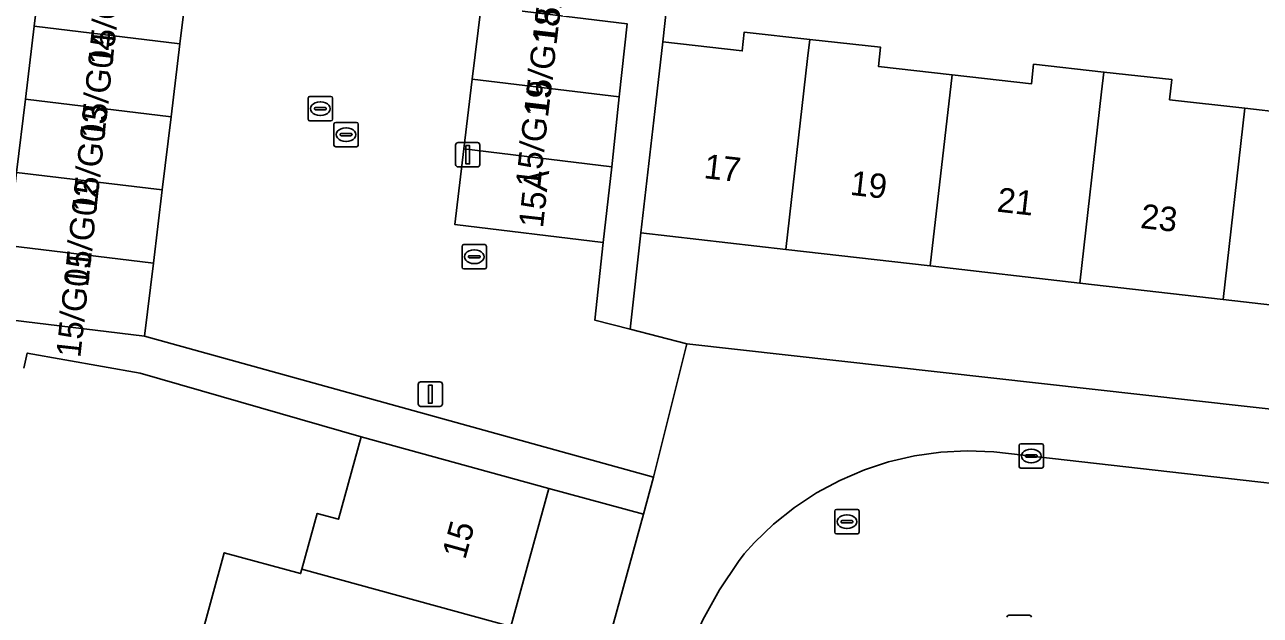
# Model space of a CAD drawing. Extents: x 162026 to 163502, y 387295 to 388169.
# Drawn here: x 162351 to 162401.6, y 387900.1 to 387924.3 of the extents above; entities that cross this region are included whole.
import ezdxf

# ---------------------------------------------------------------- set-up
doc = ezdxf.new("R2010")
doc.units = 0
for name, color, linetype in [('IMGEO_Erf', 7, 'Continuous'), ('IMGEO_Kolk', 7, 'Continuous'), ('IMGEO_Lichtmast', 7, 'Continuous'), ('IMGEO_Pand', 7, 'Continuous'), ('IMGEO_Pand_nummerreeks', 7, 'Continuous'), ('IMGEO_Rijbaan_lokaal_open', 7, 'Continuous'), ('IMGEO_Rioolput', 7, 'Continuous'), ('IMGEO_Voetpad_open', 7, 'Continuous')]:
    doc.layers.add(name, color=color, linetype=linetype)

msp = doc.modelspace()

# ---------------------------------------------------------------- linework, layer by layer
at = {"layer": 'IMGEO_Erf'}
for points in [[(162378.023, 387931.854), (162377.123, 387923.568), (162380.375, 387923.196), (162380.461, 387923.968), (162383.144, 387923.67), (162386.041, 387923.347), (162385.954, 387922.559), (162388.965, 387922.215), (162392.213, 387921.844), (162392.303, 387922.651), (162395.178, 387922.331), (162397.959, 387922.022), (162397.867, 387921.198), (162400.952, 387920.846), (162404.242, 387920.47)], [(162406.122, 387912.331), (162400.059, 387913.024), (162394.191, 387913.694), (162388.072, 387914.393), (162382.162, 387915.068), (162376.229, 387915.746), (162375.788, 387911.805), (162378.114, 387911.206), (162413.36, 387907.265)], [(162357.616, 387896.958), (162359.181, 387902.656), (162362.306, 387901.798), (162362.357, 387901.984), (162362.983, 387904.262), (162363.86, 387904.021), (162364.786, 387907.396), (162355.735, 387909.999), (162351.114, 387910.828), (162350.983, 387910.206)]]:
    msp.add_lwpolyline(points, dxfattribs=at)
msp.add_lwpolyline([(162376.332, 387904.226), (162372.461, 387905.289), (162370.91, 387899.638), (162369.296, 387893.753), (162367.762, 387888.161), (162366.134, 387882.228), (162364.586, 387876.586), (162362.966, 387870.681), (162361.356, 387864.815), (162359.712, 387858.822), (162363.55, 387857.766)], close=True, dxfattribs=at)
at = {"layer": 'IMGEO_Kolk'}
for p, q in [((162362.612, 387920.406), (162362.612, 387921.258)), ((162362.687, 387921.332), (162363.539, 387921.332)), ((162363.1, 387921.112), (162363.125, 387921.112)), ((162363.613, 387921.258), (162363.613, 387920.406)), ((162362.871, 387920.826), (162362.871, 387920.838)), ((162363.309, 387920.789), (162362.911, 387920.789)), ((162362.914, 387920.875), (162363.312, 387920.875)), ((162363.123, 387920.552), (162363.098, 387920.552)), ((162363.355, 387920.838), (162363.355, 387920.826)), ((162363.539, 387920.332), (162362.687, 387920.332)), ((162368.912, 387914.344), (162368.912, 387915.196)), ((162368.987, 387915.27), (162369.839, 387915.27)), ((162369.4, 387915.05), (162369.425, 387915.05)), ((162369.913, 387915.196), (162369.913, 387914.344)), ((162369.171, 387914.764), (162369.171, 387914.776)), ((162369.609, 387914.727), (162369.211, 387914.727)), ((162369.214, 387914.813), (162369.612, 387914.813)), ((162369.423, 387914.49), (162369.398, 387914.49)), ((162369.655, 387914.776), (162369.655, 387914.764)), ((162369.839, 387914.27), (162368.987, 387914.27)), ((162391.705, 387906.189), (162391.705, 387907.041)), ((162391.78, 387907.115), (162392.632, 387907.115)), ((162392.193, 387906.895), (162392.218, 387906.895)), ((162392.706, 387907.041), (162392.706, 387906.189)), ((162391.964, 387906.609), (162391.964, 387906.621)), ((162392.402, 387906.572), (162392.004, 387906.572)), ((162392.007, 387906.658), (162392.405, 387906.658)), ((162392.216, 387906.335), (162392.191, 387906.335)), ((162392.448, 387906.621), (162392.448, 387906.609)), ((162392.632, 387906.115), (162391.78, 387906.115)), ((162391.287, 387900.092), (162392.139, 387900.092))]:
    msp.add_line(p, q, dxfattribs=at)
for points in [[(162362.612, 387920.406), (162362.612, 387921.258)], [(162362.687, 387921.332), (162363.539, 387921.332)], [(162363.613, 387921.258), (162363.613, 387920.406)], [(162363.539, 387920.332), (162362.687, 387920.332)], [(162368.912, 387914.344), (162368.912, 387915.196)], [(162368.987, 387915.27), (162369.839, 387915.27)], [(162369.913, 387915.196), (162369.913, 387914.344)], [(162369.839, 387914.27), (162368.987, 387914.27)], [(162391.705, 387906.189), (162391.705, 387907.041)], [(162391.78, 387907.115), (162392.632, 387907.115)], [(162392.706, 387907.041), (162392.706, 387906.189)], [(162392.632, 387906.115), (162391.78, 387906.115)], [(162391.287, 387900.092), (162392.139, 387900.092)]]:
    msp.add_lwpolyline(points, dxfattribs=at)
for centre, radius, start, end in [((162362.689, 387921.256), 0.0765, 91.552, 178.448), ((162362.689, 387921.256), 0.0765, 91.552, 178.448), ((162363.537, 387921.256), 0.0765, 1.552, 88.448), ((162363.537, 387921.256), 0.0765, 1.552, 88.448), ((162362.689, 387920.408), 0.0765, 181.552, 268.448), ((162362.689, 387920.408), 0.0765, 181.552, 268.448), ((162362.911, 387920.835), 0.0403, 85.8775, 175.7526), ((162362.908, 387920.825), 0.0366, 178.938, 274.7102), ((162363.312, 387920.832), 0.043, 264.8664, 352.4533), ((162363.316, 387920.837), 0.0386, 1.7309, 96.639), ((162363.537, 387920.408), 0.0765, 271.552, 358.448), ((162363.537, 387920.408), 0.0765, 271.552, 358.448), ((162368.989, 387915.194), 0.0765, 91.552, 178.448), ((162368.989, 387915.194), 0.0765, 91.552, 178.448), ((162369.837, 387915.194), 0.0765, 1.552, 88.448), ((162369.837, 387915.194), 0.0765, 1.552, 88.448), ((162368.989, 387914.346), 0.0765, 181.552, 268.448), ((162368.989, 387914.346), 0.0765, 181.552, 268.448), ((162369.211, 387914.773), 0.0403, 85.8775, 175.7526), ((162369.208, 387914.763), 0.0366, 178.938, 274.7102), ((162369.612, 387914.77), 0.043, 264.8664, 352.4533), ((162369.616, 387914.775), 0.0386, 1.7309, 96.639), ((162369.837, 387914.346), 0.0765, 271.552, 358.448), ((162369.837, 387914.346), 0.0765, 271.552, 358.448), ((162391.782, 387907.039), 0.0765, 91.552, 178.448), ((162391.782, 387907.039), 0.0765, 91.552, 178.448), ((162392.63, 387907.039), 0.0765, 1.552, 88.448), ((162392.63, 387907.039), 0.0765, 1.552, 88.448), ((162392.004, 387906.618), 0.0403, 85.8775, 175.7526), ((162392.001, 387906.608), 0.0366, 178.938, 274.7102), ((162392.405, 387906.615), 0.043, 264.8664, 352.4533), ((162392.409, 387906.62), 0.0386, 1.7309, 96.639), ((162391.782, 387906.191), 0.0765, 181.552, 268.448), ((162391.782, 387906.191), 0.0765, 181.552, 268.448), ((162392.63, 387906.191), 0.0765, 271.552, 358.448), ((162392.63, 387906.191), 0.0765, 271.552, 358.448), ((162391.289, 387900.016), 0.0765, 91.552, 178.448), ((162391.289, 387900.016), 0.0765, 91.552, 178.448), ((162392.137, 387900.016), 0.0765, 1.552, 88.448), ((162392.137, 387900.016), 0.0765, 1.552, 88.448)]:
    msp.add_arc(centre, radius, start, end, dxfattribs=at)
for centre, major_axis, ratio, start_param, end_param in [((162363.099, 387920.832), (-0.387, 0.002), 0.722429, 4.712389, 7.853982), ((162363.124, 387920.832), (-0.39, 0.002), 0.717154, 1.570796, 4.712389), ((162369.399, 387914.77), (-0.387, 0.002), 0.722429, 4.712389, 7.853982), ((162369.424, 387914.77), (-0.39, 0.002), 0.717154, 1.570796, 4.712389), ((162392.192, 387906.615), (-0.387, 0.002), 0.722429, 4.712389, 7.853982), ((162392.217, 387906.615), (-0.39, 0.002), 0.717154, 1.570796, 4.712389)]:
    msp.add_ellipse(centre, major_axis=major_axis, ratio=ratio, start_param=start_param, end_param=end_param, dxfattribs=at)
at = {"layer": 'IMGEO_Lichtmast'}
for p, q in [((162368.75, 387919.446), (162369.54, 387919.446)), ((162369.54, 387919.446), (162368.75, 387919.446)), ((162368.65, 387918.546), (162368.65, 387919.346)), ((162368.65, 387919.346), (162368.65, 387918.546)), ((162369.64, 387919.346), (162369.64, 387918.546)), ((162369.64, 387918.546), (162369.64, 387919.346)), ((162369.54, 387918.446), (162368.75, 387918.446)), ((162368.75, 387918.446), (162369.54, 387918.446)), ((162367.117, 387908.745), (162367.117, 387909.545)), ((162367.117, 387909.545), (162367.117, 387908.745)), ((162367.217, 387909.645), (162368.007, 387909.645)), ((162368.007, 387909.645), (162367.217, 387909.645)), ((162368.107, 387909.545), (162368.107, 387908.745)), ((162368.107, 387908.745), (162368.107, 387909.545)), ((162368.007, 387908.645), (162367.217, 387908.645)), ((162367.217, 387908.645), (162368.007, 387908.645))]:
    msp.add_line(p, q, dxfattribs=at)
for points in [[(162369.07, 387919.321), (162369.22, 387919.321), (162369.22, 387918.571), (162369.07, 387918.571), (162369.07, 387919.321)], [(162367.537, 387909.52), (162367.687, 387909.52), (162367.687, 387908.77), (162367.537, 387908.77), (162367.537, 387909.52)]]:
    msp.add_lwpolyline(points, dxfattribs=at)
for centre, start, end in [((162368.75, 387919.346), 90, 180), ((162368.75, 387919.346), 90, 180), ((162369.54, 387919.346), 0, 90), ((162369.54, 387919.346), 360, 90), ((162368.75, 387918.546), 180, 270), ((162368.75, 387918.546), 180, 270), ((162369.54, 387918.546), 270, 0), ((162369.54, 387918.546), 270, 0), ((162367.217, 387909.545), 90, 180), ((162367.217, 387909.545), 90, 180), ((162368.007, 387909.545), 0, 90), ((162368.007, 387909.545), 360, 90), ((162367.217, 387908.745), 180, 270), ((162367.217, 387908.745), 180, 270), ((162368.007, 387908.745), 270, 0), ((162368.007, 387908.745), 270, 0)]:
    msp.add_arc(centre, 0.1, start, end, dxfattribs=at)
at = {"layer": 'IMGEO_Pand'}
for points in [[(162357.731, 387926.48), (162351.769, 387927.201), (162351.407, 387924.209), (162357.368, 387923.487)], [(162369.328, 387922.039), (162375.343, 387921.311), (162375.666, 387924.308), (162369.69, 387925.031)], [(162357.368, 387923.487), (162351.407, 387924.209), (162351.044, 387921.217), (162357.006, 387920.495)], [(162383.055, 387922.89), (162383.144, 387923.67), (162380.461, 387923.968), (162380.375, 387923.196), (162377.123, 387923.568), (162376.797, 387920.714), (162376.229, 387915.746), (162382.162, 387915.068)], [(162388.965, 387922.215), (162385.954, 387922.559), (162386.041, 387923.347), (162383.144, 387923.67), (162383.055, 387922.89), (162382.162, 387915.068), (162388.072, 387914.393)], [(162395.085, 387921.516), (162395.178, 387922.331), (162392.303, 387922.651), (162392.213, 387921.844), (162388.965, 387922.215), (162388.072, 387914.393), (162394.191, 387913.694)], [(162375.036, 387918.453), (162375.343, 387921.311), (162369.328, 387922.039), (162368.982, 387919.186)], [(162400.952, 387920.846), (162397.867, 387921.198), (162397.959, 387922.022), (162395.178, 387922.331), (162395.085, 387921.516), (162394.191, 387913.694), (162400.059, 387913.024)], [(162357.006, 387920.495), (162351.044, 387921.217), (162350.682, 387918.225), (162356.644, 387917.503)], [(162407.015, 387920.153), (162407.112, 387921.004), (162404.335, 387921.313), (162404.242, 387920.47), (162400.952, 387920.846), (162400.059, 387913.024), (162406.122, 387912.331)], [(162368.982, 387919.186), (162368.617, 387916.087), (162374.692, 387915.352), (162375.036, 387918.453)], [(162356.644, 387917.503), (162350.682, 387918.225), (162350.319, 387915.233), (162356.281, 387914.511)], [(162356.281, 387914.511), (162350.319, 387915.233), (162349.957, 387912.241), (162355.919, 387911.519)], [(162370.91, 387899.638), (162372.461, 387905.289), (162364.786, 387907.396), (162363.86, 387904.021), (162362.983, 387904.262), (162362.357, 387901.984)], [(162370.91, 387899.638), (162362.357, 387901.984), (162362.306, 387901.798), (162359.181, 387902.656), (162357.616, 387896.958), (162361.781, 387895.815), (162369.296, 387893.753)]]:
    msp.add_lwpolyline(points, close=True, dxfattribs=at)
at = {"layer": 'IMGEO_Rijbaan_lokaal_open'}
for points in [[(162357.731, 387926.48), (162357.368, 387923.487), (162357.006, 387920.495), (162356.644, 387917.503), (162356.281, 387914.511), (162355.919, 387911.519), (162376.751, 387905.75), (162378.114, 387911.206), (162375.788, 387911.805), (162374.34, 387912.178), (162374.692, 387915.352), (162368.617, 387916.087), (162368.982, 387919.186), (162369.328, 387922.039), (162369.69, 387925.031)], [(162413.007, 387904.243), (162390.676, 387906.786), (162389.589, 387906.828), (162388.503, 387906.772), (162387.427, 387906.62), (162386.368, 387906.372), (162385.377, 387906.046), (162384.377, 387905.617), (162383.42, 387905.1), (162382.513, 387904.5), (162381.663, 387903.821), (162380.877, 387903.069), (162380.456, 387902.605), (162380.22, 387902.293), (162379.442, 387901.135), (162378.771, 387899.911), (162378.211, 387898.633), (162377.769, 387897.31), (162377.721, 387897.14), (162366.207, 387855.262)]]:
    msp.add_lwpolyline(points, dxfattribs=at)
at = {"layer": 'IMGEO_Rioolput'}
for p, q in [((162363.665, 387919.344), (162363.665, 387920.196)), ((162363.74, 387920.27), (162364.592, 387920.27)), ((162364.153, 387920.05), (162364.178, 387920.05)), ((162364.666, 387920.196), (162364.666, 387919.344)), ((162363.924, 387919.764), (162363.924, 387919.776)), ((162364.362, 387919.727), (162363.964, 387919.727)), ((162363.967, 387919.813), (162364.365, 387919.813)), ((162364.176, 387919.49), (162364.151, 387919.49)), ((162364.408, 387919.776), (162364.408, 387919.764)), ((162364.592, 387919.27), (162363.74, 387919.27)), ((162384.162, 387903.499), (162384.162, 387904.351)), ((162384.237, 387904.425), (162385.089, 387904.425)), ((162384.65, 387904.205), (162384.675, 387904.205)), ((162385.163, 387904.351), (162385.163, 387903.499)), ((162384.421, 387903.919), (162384.421, 387903.931)), ((162384.859, 387903.882), (162384.461, 387903.882)), ((162384.464, 387903.968), (162384.862, 387903.968)), ((162384.905, 387903.931), (162384.905, 387903.919)), ((162385.089, 387903.425), (162384.237, 387903.425)), ((162384.673, 387903.645), (162384.648, 387903.645))]:
    msp.add_line(p, q, dxfattribs=at)
for points in [[(162363.665, 387919.344), (162363.665, 387920.196)], [(162363.74, 387920.27), (162364.592, 387920.27)], [(162364.666, 387920.196), (162364.666, 387919.344)], [(162364.592, 387919.27), (162363.74, 387919.27)], [(162384.162, 387903.499), (162384.162, 387904.351)], [(162384.237, 387904.425), (162385.089, 387904.425)], [(162385.163, 387904.351), (162385.163, 387903.499)], [(162385.089, 387903.425), (162384.237, 387903.425)]]:
    msp.add_lwpolyline(points, dxfattribs=at)
for centre, radius, start, end in [((162363.742, 387920.194), 0.0765, 91.552, 178.448), ((162363.742, 387920.194), 0.0765, 91.552, 178.448), ((162364.59, 387920.194), 0.0765, 1.552, 88.448), ((162364.59, 387920.194), 0.0765, 1.552, 88.448), ((162363.964, 387919.773), 0.0403, 85.8775, 175.7526), ((162363.961, 387919.763), 0.0366, 178.938, 274.7102), ((162364.365, 387919.77), 0.043, 264.8664, 352.4533), ((162364.369, 387919.775), 0.0386, 1.7309, 96.639), ((162363.742, 387919.346), 0.0765, 181.552, 268.448), ((162363.742, 387919.346), 0.0765, 181.552, 268.448), ((162364.59, 387919.346), 0.0765, 271.552, 358.448), ((162364.59, 387919.346), 0.0765, 271.552, 358.448), ((162384.239, 387904.349), 0.0765, 91.552, 178.448), ((162384.239, 387904.349), 0.0765, 91.552, 178.448), ((162385.087, 387904.349), 0.0765, 1.552, 88.448), ((162385.087, 387904.349), 0.0765, 1.552, 88.448), ((162384.461, 387903.928), 0.0403, 85.8775, 175.7526), ((162384.458, 387903.918), 0.0366, 178.938, 274.7102), ((162384.862, 387903.925), 0.043, 264.8664, 352.4533), ((162384.866, 387903.93), 0.0386, 1.7309, 96.639), ((162384.239, 387903.501), 0.0765, 181.552, 268.448), ((162384.239, 387903.501), 0.0765, 181.552, 268.448), ((162385.087, 387903.501), 0.0765, 271.552, 358.448), ((162385.087, 387903.501), 0.0765, 271.552, 358.448)]:
    msp.add_arc(centre, radius, start, end, dxfattribs=at)
for centre, major_axis, ratio, start_param, end_param in [((162364.152, 387919.77), (-0.387, 0.002), 0.722429, 4.712389, 7.853982), ((162364.177, 387919.77), (-0.39, 0.002), 0.717154, 1.570796, 4.712389), ((162384.649, 387903.925), (-0.387, 0.002), 0.722429, 4.712389, 7.853982), ((162384.674, 387903.925), (-0.39, 0.002), 0.717154, 1.570796, 4.712389)]:
    msp.add_ellipse(centre, major_axis=major_axis, ratio=ratio, start_param=start_param, end_param=end_param, dxfattribs=at)
at = {"layer": 'IMGEO_Voetpad_open'}
for points in [[(162375.666, 387924.308), (162375.343, 387921.311), (162375.036, 387918.453), (162374.692, 387915.352), (162374.34, 387912.178), (162375.788, 387911.805), (162376.229, 387915.746), (162376.797, 387920.714), (162377.123, 387923.568), (162378.023, 387931.854)], [(162350.682, 387918.225), (162351.044, 387921.217), (162351.407, 387924.209), (162351.769, 387927.201)], [(162350.983, 387910.206), (162351.114, 387910.828), (162355.735, 387909.999), (162364.786, 387907.396), (162372.461, 387905.289), (162376.332, 387904.226), (162376.751, 387905.75), (162355.919, 387911.519), (162349.957, 387912.241)], [(162413.36, 387907.265), (162378.114, 387911.206), (162376.751, 387905.75), (162376.332, 387904.226), (162363.55, 387857.766), (162363.137, 387856.266), (162356.323, 387831.497), (162355.765, 387829.226), (162355.497, 387826.112)], [(162365.437, 387852.458), (162364.924, 387852.592), (162365.694, 387855.396), (162366.207, 387855.262), (162377.721, 387897.14), (162377.769, 387897.31), (162378.211, 387898.633), (162378.771, 387899.911), (162379.442, 387901.135), (162380.22, 387902.293), (162380.456, 387902.605), (162380.877, 387903.069), (162381.663, 387903.821), (162382.513, 387904.5), (162383.42, 387905.1), (162384.377, 387905.617), (162385.377, 387906.046), (162386.368, 387906.372), (162387.427, 387906.62), (162388.503, 387906.772), (162389.589, 387906.828), (162390.676, 387906.786), (162413.007, 387904.243)]]:
    msp.add_lwpolyline(points, dxfattribs=at)

# ---------------------------------------------------------------- texts
at = {"layer": 'IMGEO_Pand_nummerreeks'}
for s, rotation, p in [('15/G17', 83.3079, (162372.782, 387923.481)), ('15/G05', 83.7387, (162354.598, 387922.572)), ('15/G18', 83.3079, (162372.435, 387920.528)), ('15/G04', 83.7387, (162354.267, 387919.554)), ('15/G19', 83.3079, (162372.088, 387917.566)), ('15/G03', 83.7387, (162353.936, 387916.537)), ('17', 353.4797, (162378.777, 387917.991)), ('15/G02', 83.7387, (162353.604, 387913.513)), ('15A', 83.6727, (162372.22, 387915.923)), ('19', 353.4797, (162384.763, 387917.308)), ('21', 353.4797, (162390.77, 387916.622)), ('23', 353.4797, (162396.644, 387915.951)), ('15/G01', 83.7387, (162353.286, 387910.611)), ('15', 74.6575, (162369.04, 387902.342))]:
    msp.add_text(s, height=1, rotation=rotation, dxfattribs=at).set_placement(p)

doc.saveas('drawing.dxf')
